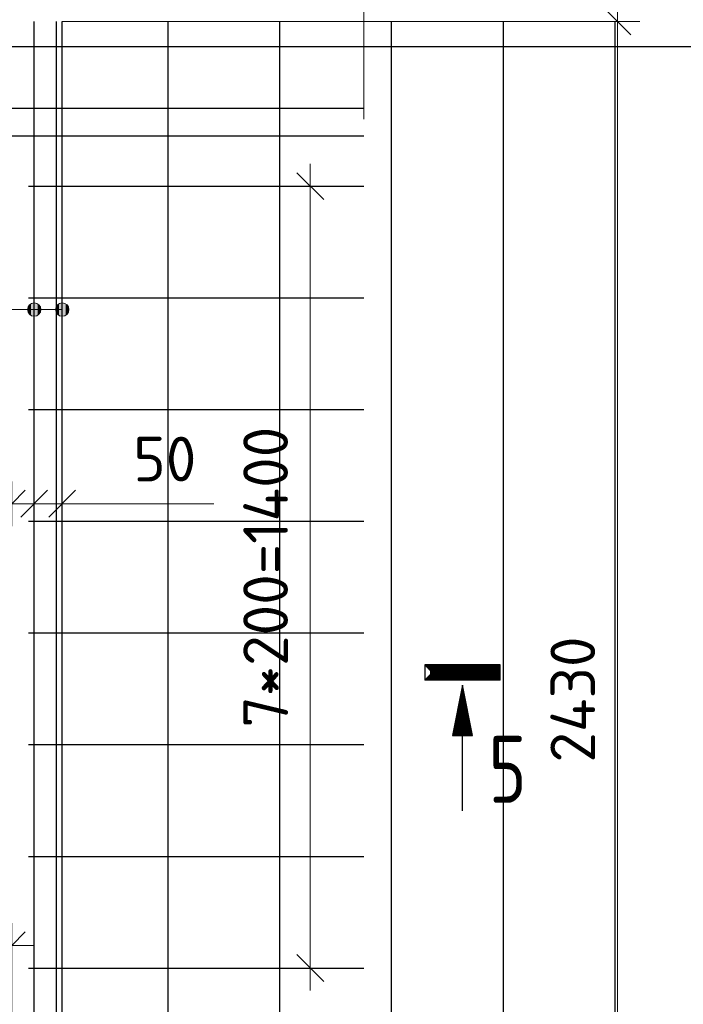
# Model space of a CAD drawing. Header units: millimetres. Extents: x -49773 to 2322955, y -3321 to 58485.
# Tile 561 of 580: x 2205396 to 2208366, y 41600 to 46008. Entities that reach past the tile are written whole.
import ezdxf

# ---------------------------------------------------------------- set-up
doc = ezdxf.new("R2010")
doc.units = ezdxf.units.MM
doc.header["$PDMODE"] = 65
for name, color, linetype, lineweight in [('Standard', 7, 'Continuous', 25), ('Арм.стержн. вертикальными 1', 22, 'Continuous', 35), ('Арм.стержн. Доп. арматура', 180, 'Continuous', 35), ('СПДС_РАЗМЕРЫ', 152, 'Continuous', 25), ('Стена_ общее', 7, 'Continuous', 35)]:
    doc.layers.add(name, color=color, linetype=linetype, lineweight=lineweight)
doc.styles.add('ISOCPEUR', font='txt')
doc.dimstyles.new('__________2', dxfattribs={"dimtxt": 250, "dimasz": 200, "dimexe": 0, "dimexo": 0, "dimgap": 100, "dimtad": 1, "dimdec": 0, "dimrnd": 1, "dimzin": 12, "dimdsep": 46, "dimtxsty": 'ISOCPEUR', "dimblk": 'ALL_ML_STRICH', "dimblk1": 'ALL_ML_STRICH', "dimblk2": 'ALL_ML_STRICH', "dimsah": 1, "dimcen": 0, "dimclrd": 7, "dimclre": 7, "dimclrt": 7, "dimadec": 0, "dimazin": 0, "dimtfac": 1, "dimtdec": 0, "dimtmove": 1, "dimatfit": 3, "dimfxl": 0, "dimtzin": 0, "dimlwd": 0, "dimlwe": 13, "dimarcsym": 0})

# ---------------------------------------------------------------- blocks, each defined once
blk = doc.blocks.new('ALL_ML_STRICH')
at = {"color": 0, "linetype": 'ByBlock', "lineweight": -2}
for p, q in [((0, -0.5), (0, 0.5)), ((-0.3, -0.3), (0.3, 0.3)), ((-1, 0), (0.5, 0))]:
    blk.add_line(p, q, dxfattribs=at)
blk = doc.blocks.new('*D1067')
at = {"layer": 'Defpoints', "color": 0}
for p in [(2205360.5, 41864.2), (2203110.5, 41637.7), (2205360.5, 41637.7)]:
    blk.add_point(p, dxfattribs=at)
at = {"layer": 'СПДС_РАЗМЕРЫ', "color": 7, "lineweight": 13}
for p, q in [((2203110.5, 41637.7), (2203110.5, 41864.2)), ((2205360.5, 41637.7), (2205360.5, 41864.2))]:
    blk.add_line(p, q, dxfattribs=at)
at = {"layer": 'СПДС_РАЗМЕРЫ', "color": 7, "lineweight": 0}
blk.add_line((2203310.5, 41864.2), (2205160.5, 41864.2), dxfattribs=at)
at = {"layer": 'СПДС_РАЗМЕРЫ', "color": 7, "lineweight": 0, "xscale": 200, "yscale": 200, "zscale": 200, "rotation": 180}
blk.add_blockref('ALL_ML_STRICH', (2203110.5, 41864.2), dxfattribs=at)
at = {"layer": 'СПДС_РАЗМЕРЫ', "color": 7, "lineweight": 0, "xscale": 200, "yscale": 200, "zscale": 200}
blk.add_blockref('ALL_ML_STRICH', (2205360.5, 41864.2), dxfattribs=at)
at = {"layer": 'СПДС_РАЗМЕРЫ', "color": 7, "insert": (2204235.5, 42064.2), "char_height": 200, "attachment_point": 5, "style": 'ISOCPEUR'}
blk.add_mtext('900', dxfattribs=at)
blk = doc.blocks.new('*D1073')
at = {"layer": 'Defpoints', "color": 0}
for p in [(2205360.5, 41637.7), (2205573.9, 41562.7), (2205573.9, 41265.2)]:
    blk.add_point(p, dxfattribs=at)
at = {"layer": 'СПДС_РАЗМЕРЫ', "color": 7, "lineweight": 13}
for p, q in [((2205360.5, 41637.7), (2205360.5, 41265.2)), ((2205573.9, 41562.7), (2205573.9, 41265.2))]:
    blk.add_line(p, q, dxfattribs=at)
at = {"layer": 'СПДС_РАЗМЕРЫ', "color": 7, "lineweight": 0}
for p, q in [((2205160.5, 41265.2), (2204960.5, 41265.2)), ((2205360.5, 41265.2), (2205573.9, 41265.2)), ((2205773.9, 41265.2), (2205973.9, 41265.2))]:
    blk.add_line(p, q, dxfattribs=at)
at = {"layer": 'СПДС_РАЗМЕРЫ', "color": 7, "lineweight": 0, "xscale": 200, "yscale": 200, "zscale": 200}
blk.add_blockref('ALL_ML_STRICH', (2205360.5, 41265.2), dxfattribs=at)
at = {"layer": 'СПДС_РАЗМЕРЫ', "color": 7, "lineweight": 0, "xscale": 200, "yscale": 200, "zscale": 200, "rotation": 180}
blk.add_blockref('ALL_ML_STRICH', (2205573.9, 41265.2), dxfattribs=at)
at = {"layer": 'СПДС_РАЗМЕРЫ', "color": 7, "insert": (2205773.9, 41465.2), "char_height": 200, "attachment_point": 5, "style": 'ISOCPEUR'}
blk.add_mtext('85', dxfattribs=at)
blk = doc.blocks.new('*D1075')
at = {"layer": 'Defpoints', "color": 0}
for p in [(2206696.3, 45262.7), (2206935.5, 45262.7), (2206935.5, 41762.7)]:
    blk.add_point(p, dxfattribs=at)
at = {"layer": 'СПДС_РАЗМЕРЫ', "color": 7, "lineweight": 13}
for p, q in [((2206935.5, 45262.7), (2206696.3, 45262.7)), ((2206935.5, 41762.7), (2206696.3, 41762.7))]:
    blk.add_line(p, q, dxfattribs=at)
at = {"layer": 'СПДС_РАЗМЕРЫ', "color": 7, "lineweight": 0}
blk.add_line((2206696.3, 41962.7), (2206696.3, 45062.7), dxfattribs=at)
at = {"layer": 'СПДС_РАЗМЕРЫ', "color": 7, "lineweight": 0, "xscale": 200, "yscale": 200, "zscale": 200}
for p, rotation in [((2206696.3, 45262.7), 90), ((2206696.3, 41762.7), 270)]:
    blk.add_blockref('ALL_ML_STRICH', p, dxfattribs=dict(at, rotation=rotation))
at = {"layer": 'СПДС_РАЗМЕРЫ', "color": 7, "insert": (2206496.3, 43512.7), "char_height": 200, "attachment_point": 5, "rotation": 90, "style": 'ISOCPEUR'}
blk.add_mtext('7*200=1400', dxfattribs=at)
blk = doc.blocks.new('*D1078')
at = {"layer": 'Defpoints', "color": 0}
for p in [(2205460.5, 43841.5), (2205460.5, 43762.7), (2205585.5, 43762.7)]:
    blk.add_point(p, dxfattribs=at)
at = {"layer": 'СПДС_РАЗМЕРЫ', "color": 7, "lineweight": 0}
for p, q in [((2205260.5, 43841.5), (2205060.5, 43841.5)), ((2205585.5, 43841.5), (2205460.5, 43841.5)), ((2205585.5, 43841.5), (2206265, 43841.5)), ((2205785.5, 43841.5), (2205985.5, 43841.5))]:
    blk.add_line(p, q, dxfattribs=at)
at = {"layer": 'СПДС_РАЗМЕРЫ', "color": 7, "lineweight": 13}
for p, q in [((2205460.5, 43762.7), (2205460.5, 43841.5)), ((2205585.5, 43762.7), (2205585.5, 43841.5))]:
    blk.add_line(p, q, dxfattribs=at)
at = {"layer": 'СПДС_РАЗМЕРЫ', "color": 7, "lineweight": 0, "xscale": 200, "yscale": 200, "zscale": 200}
blk.add_blockref('ALL_ML_STRICH', (2205460.5, 43841.5), dxfattribs=at)
at = {"layer": 'СПДС_РАЗМЕРЫ', "color": 7, "lineweight": 0, "xscale": 200, "yscale": 200, "zscale": 200, "rotation": 180}
blk.add_blockref('ALL_ML_STRICH', (2205585.5, 43841.5), dxfattribs=at)
at = {"layer": 'СПДС_РАЗМЕРЫ', "color": 7, "insert": (2206045, 44041.5), "char_height": 200, "attachment_point": 5, "style": 'ISOCPEUR'}
blk.add_mtext('50', dxfattribs=at)
blk = doc.blocks.new('*D1079')
at = {"layer": 'Defpoints', "color": 0}
for p in [(2205460.5, 43841.5), (2205360.5, 43762.7), (2205460.5, 43762.7)]:
    blk.add_point(p, dxfattribs=at)
at = {"layer": 'СПДС_РАЗМЕРЫ', "color": 7, "lineweight": 0}
for p, q in [((2205360.5, 43841.5), (2204646.1, 43841.5)), ((2205160.5, 43841.5), (2204960.5, 43841.5)), ((2205360.5, 43841.5), (2205460.5, 43841.5)), ((2205660.5, 43841.5), (2205860.5, 43841.5))]:
    blk.add_line(p, q, dxfattribs=at)
at = {"layer": 'СПДС_РАЗМЕРЫ', "color": 7, "lineweight": 13}
for p, q in [((2205360.5, 43762.7), (2205360.5, 43841.5)), ((2205460.5, 43762.7), (2205460.5, 43841.5))]:
    blk.add_line(p, q, dxfattribs=at)
at = {"layer": 'СПДС_РАЗМЕРЫ', "color": 7, "lineweight": 0, "xscale": 200, "yscale": 200, "zscale": 200}
blk.add_blockref('ALL_ML_STRICH', (2205360.5, 43841.5), dxfattribs=at)
at = {"layer": 'СПДС_РАЗМЕРЫ', "color": 7, "lineweight": 0, "xscale": 200, "yscale": 200, "zscale": 200, "rotation": 180}
blk.add_blockref('ALL_ML_STRICH', (2205460.5, 43841.5), dxfattribs=at)
at = {"layer": 'СПДС_РАЗМЕРЫ', "color": 7, "insert": (2204876.1, 44041.5), "char_height": 200, "attachment_point": 5, "style": 'ISOCPEUR'}
blk.add_mtext('40', dxfattribs=at)
blk = doc.blocks.new('*D1080')
at = {"layer": 'Defpoints', "color": 0}
for p in [(2206935.5, 46173.4), (2202560.5, 45562.7), (2206935.5, 45562.7)]:
    blk.add_point(p, dxfattribs=at)
at = {"layer": 'СПДС_РАЗМЕРЫ', "color": 7, "lineweight": 13}
for p, q in [((2202560.5, 45562.7), (2202560.5, 46173.4)), ((2206935.5, 45562.7), (2206935.5, 46173.4))]:
    blk.add_line(p, q, dxfattribs=at)
at = {"layer": 'СПДС_РАЗМЕРЫ', "color": 7, "lineweight": 0}
blk.add_line((2202760.5, 46173.4), (2206735.5, 46173.4), dxfattribs=at)
at = {"layer": 'СПДС_РАЗМЕРЫ', "color": 7, "lineweight": 0, "xscale": 200, "yscale": 200, "zscale": 200, "rotation": 180}
blk.add_blockref('ALL_ML_STRICH', (2202560.5, 46173.4), dxfattribs=at)
at = {"layer": 'СПДС_РАЗМЕРЫ', "color": 7, "lineweight": 0, "xscale": 200, "yscale": 200, "zscale": 200}
blk.add_blockref('ALL_ML_STRICH', (2206935.5, 46173.4), dxfattribs=at)
at = {"layer": 'СПДС_РАЗМЕРЫ', "color": 7, "insert": (2204748, 46373.4), "char_height": 200, "attachment_point": 5, "style": 'ISOCPEUR'}
blk.add_mtext('1750', dxfattribs=at)
blk = doc.blocks.new('*D1081')
at = {"layer": 'Defpoints', "color": 0}
for p in [(2205585.5, 46000.2), (2208071.3, 46000.2), (2205585.5, 39929.4)]:
    blk.add_point(p, dxfattribs=at)
at = {"layer": 'СПДС_РАЗМЕРЫ', "color": 7, "lineweight": 13}
for p, q in [((2205585.5, 46000.2), (2208071.3, 46000.2)), ((2205585.5, 39929.4), (2208071.3, 39929.4))]:
    blk.add_line(p, q, dxfattribs=at)
at = {"layer": 'СПДС_РАЗМЕРЫ', "color": 7, "lineweight": 0}
blk.add_line((2208071.3, 40129.4), (2208071.3, 45800.2), dxfattribs=at)
at = {"layer": 'СПДС_РАЗМЕРЫ', "color": 7, "lineweight": 0, "xscale": 200, "yscale": 200, "zscale": 200}
for p, rotation in [((2208071.3, 46000.2), 90), ((2208071.3, 39929.4), 270)]:
    blk.add_blockref('ALL_ML_STRICH', p, dxfattribs=dict(at, rotation=rotation))
at = {"layer": 'СПДС_РАЗМЕРЫ', "color": 7, "insert": (2207871.3, 42964.8), "char_height": 200, "attachment_point": 5, "rotation": 90, "style": 'ISOCPEUR'}
blk.add_mtext('2430', dxfattribs=at)

msp = doc.modelspace()

# ---------------------------------------------------------------- hatches: boundary and pattern name
at = {"layer": 'Арм.стержн. Доп. арматура', "linetype": 'Continuous', "lineweight": 13, "transparency": 33554687}
for points in [[(2205434.7, 44695.7), (2205434.7, 44725.7), (2205430.5, 44710.7)], [(2205434.7, 44695.7), (2205434.7, 44725.7), (2205430.5, 44710.7)], [(2205434.7, 44725.7), (2205445.5, 44684.9), (2205445.5, 44736.5)], [(2205434.7, 44725.7), (2205445.5, 44684.9), (2205445.5, 44736.5)], [(2205434.7, 44725.7), (2205434.7, 44695.7), (2205445.5, 44684.9)], [(2205434.7, 44725.7), (2205434.7, 44695.7), (2205445.5, 44684.9)], [(2205445.5, 44736.5), (2205460.5, 44680.7), (2205460.5, 44740.7)], [(2205445.5, 44736.5), (2205460.5, 44680.7), (2205460.5, 44740.7)], [(2205445.5, 44736.5), (2205445.5, 44684.9), (2205460.5, 44680.7)], [(2205445.5, 44736.5), (2205445.5, 44684.9), (2205460.5, 44680.7)], [(2205460.5, 44740.7), (2205460.5, 44680.7), (2205475.5, 44684.9)], [(2205460.5, 44740.7), (2205475.5, 44684.9), (2205475.5, 44736.5)], [(2205460.5, 44740.7), (2205460.5, 44680.7), (2205475.5, 44684.9)], [(2205460.5, 44740.7), (2205475.5, 44684.9), (2205475.5, 44736.5)], [(2205475.5, 44736.5), (2205475.5, 44684.9), (2205486.3, 44695.7)], [(2205475.5, 44736.5), (2205486.3, 44695.7), (2205486.3, 44725.7)], [(2205475.5, 44736.5), (2205475.5, 44684.9), (2205486.3, 44695.7)], [(2205475.5, 44736.5), (2205486.3, 44695.7), (2205486.3, 44725.7)], [(2205486.3, 44725.7), (2205486.3, 44695.7), (2205490.5, 44710.7)], [(2205486.3, 44725.7), (2205486.3, 44695.7), (2205490.5, 44710.7)], [(2205560.3, 44695.7), (2205560.3, 44725.7), (2205556.1, 44710.7)], [(2205560.3, 44695.7), (2205560.3, 44725.7), (2205556.1, 44710.7)], [(2205560.3, 44725.7), (2205571.1, 44684.9), (2205571.1, 44736.5)], [(2205560.3, 44725.7), (2205571.1, 44684.9), (2205571.1, 44736.5)], [(2205560.3, 44725.7), (2205560.3, 44695.7), (2205571.1, 44684.9)], [(2205560.3, 44725.7), (2205560.3, 44695.7), (2205571.1, 44684.9)], [(2205571.1, 44736.5), (2205586.1, 44680.7), (2205586.1, 44740.7)], [(2205571.1, 44736.5), (2205586.1, 44680.7), (2205586.1, 44740.7)], [(2205571.1, 44736.5), (2205571.1, 44684.9), (2205586.1, 44680.7)], [(2205571.1, 44736.5), (2205571.1, 44684.9), (2205586.1, 44680.7)], [(2205586.1, 44740.7), (2205586.1, 44680.7), (2205601.1, 44684.9)], [(2205586.1, 44740.7), (2205601.1, 44684.9), (2205601.1, 44736.5)], [(2205586.1, 44740.7), (2205586.1, 44680.7), (2205601.1, 44684.9)], [(2205586.1, 44740.7), (2205601.1, 44684.9), (2205601.1, 44736.5)], [(2205601.1, 44736.5), (2205601.1, 44684.9), (2205611.9, 44695.7)], [(2205601.1, 44736.5), (2205611.9, 44695.7), (2205611.9, 44725.7)], [(2205601.1, 44736.5), (2205601.1, 44684.9), (2205611.9, 44695.7)], [(2205601.1, 44736.5), (2205611.9, 44695.7), (2205611.9, 44725.7)], [(2205611.9, 44725.7), (2205611.9, 44695.7), (2205616.1, 44710.7)], [(2205611.9, 44725.7), (2205611.9, 44695.7), (2205616.1, 44710.7)]]:
    msp.add_hatch(color=7, dxfattribs=at).paths.add_polyline_path(points)

# ---------------------------------------------------------------- linework, layer by layer
at = {"layer": 'Standard', "color": 7, "linetype": 'Continuous', "lineweight": -3, "transparency": 33554687}
for p, q in [((2207211, 43117.1), (2207544, 43117.1)), ((2207213.2, 43114.9), (2207541.7, 43114.9)), ((2207215.5, 43112.6), (2207539.5, 43112.6)), ((2207539.5, 43112.6), (2207539.5, 43058.6)), ((2207541.7, 43114.9), (2207541.7, 43056.4)), ((2207544, 43117.1), (2207544, 43054.1)), ((2207217.7, 43110.4), (2207537.2, 43110.4)), ((2207220, 43108.1), (2207535, 43108.1)), ((2207222.2, 43105.9), (2207532.8, 43105.9)), ((2207224.5, 43103.6), (2207530.5, 43103.6)), ((2207530.5, 43067.6), (2207224.5, 43067.6)), ((2207226.7, 43101.4), (2207528.2, 43101.4)), ((2207528.2, 43069.9), (2207226.7, 43069.9)), ((2207229, 43099.1), (2207526, 43099.1)), ((2207526, 43072.1), (2207229, 43072.1)), ((2207231.2, 43096.9), (2207523.7, 43096.9)), ((2207523.7, 43074.4), (2207231.2, 43074.4)), ((2207233.5, 43094.6), (2207521.5, 43094.6)), ((2207521.5, 43076.6), (2207233.5, 43076.6)), ((2207235.7, 43078.9), (2207235.7, 43092.4)), ((2207235.7, 43092.4), (2207519.2, 43092.4)), ((2207519.2, 43078.9), (2207235.7, 43078.9)), ((2207238, 43081.1), (2207238, 43090.1)), ((2207238, 43090.1), (2207517, 43090.1)), ((2207517, 43081.1), (2207238, 43081.1)), ((2207240.2, 43083.4), (2207240.2, 43087.9)), ((2207240.2, 43087.9), (2207514.8, 43087.9)), ((2207514.8, 43083.4), (2207240.2, 43083.4)), ((2207512.5, 43085.6), (2207242.5, 43085.6)), ((2207242.5, 43085.6), (2207512.5, 43085.6)), ((2207510.2, 43087.9), (2207244.7, 43087.9)), ((2207244.7, 43083.4), (2207510.2, 43083.4)), ((2207508, 43090.1), (2207247, 43090.1)), ((2207247, 43081.1), (2207508, 43081.1)), ((2207505.7, 43092.4), (2207249.2, 43092.4)), ((2207249.2, 43078.9), (2207505.7, 43078.9)), ((2207503.5, 43094.6), (2207251.5, 43094.6)), ((2207251.5, 43076.6), (2207503.5, 43076.6)), ((2207501.2, 43096.9), (2207253.7, 43096.9)), ((2207253.7, 43074.4), (2207501.2, 43074.4)), ((2207512.5, 43085.6), (2207512.5, 43085.6)), ((2207514.8, 43087.9), (2207514.8, 43083.4)), ((2207517, 43090.1), (2207517, 43081.1)), ((2207519.2, 43092.4), (2207519.2, 43078.9)), ((2207521.5, 43094.6), (2207521.5, 43076.6)), ((2207523.7, 43096.9), (2207523.7, 43074.4)), ((2207526, 43099.1), (2207526, 43072.1)), ((2207528.2, 43101.4), (2207528.2, 43069.9)), ((2207530.5, 43103.6), (2207530.5, 43067.6)), ((2207532.8, 43105.9), (2207532.8, 43065.4)), ((2207535, 43108.1), (2207535, 43063.1)), ((2207537.2, 43110.4), (2207537.2, 43060.9)), ((2207546.2, 43051.9), (2207208.7, 43051.9)), ((2207544, 43054.1), (2207211, 43054.1)), ((2207541.7, 43056.4), (2207213.2, 43056.4)), ((2207539.5, 43058.6), (2207215.5, 43058.6)), ((2207537.2, 43060.9), (2207217.7, 43060.9)), ((2207535, 43063.1), (2207220, 43063.1)), ((2207532.8, 43065.4), (2207222.2, 43065.4)), ((2207335.2, 42806.6), (2207377.5, 43017.9)), ((2207337.9, 42808.9), (2207377.5, 43006.4)), ((2207340.8, 42811.1), (2207377.5, 42995)), ((2207343.5, 42813.4), (2207377.5, 42983.5)), ((2207377.5, 43017.9), (2207419.8, 42806.6)), ((2207377.5, 43006.4), (2207417.1, 42808.9)), ((2207377.5, 42995), (2207414.2, 42811.1)), ((2207377.5, 42983.5), (2207411.5, 42813.4)), ((2207346.2, 42815.6), (2207377.5, 42972)), ((2207348.9, 42817.9), (2207377.5, 42960.5)), ((2207351.6, 42820.1), (2207377.5, 42949.1)), ((2207354.5, 42822.4), (2207377.5, 42937.6)), ((2207377.5, 42972), (2207408.8, 42815.6)), ((2207377.5, 42960.5), (2207406.1, 42817.9)), ((2207377.5, 42949.1), (2207403.4, 42820.1)), ((2207377.5, 42937.6), (2207400.5, 42822.4)), ((2207357.2, 42824.6), (2207377.5, 42926.1)), ((2207359.9, 42826.9), (2207377.5, 42914.6)), ((2207362.6, 42829.1), (2207377.5, 42903.2)), ((2207365.3, 42831.4), (2207377.5, 42891.7)), ((2207377.5, 42926.1), (2207397.7, 42824.6)), ((2207377.5, 42914.6), (2207395, 42826.9)), ((2207377.5, 42903.2), (2207392.4, 42829.1)), ((2207377.5, 42891.7), (2207389.6, 42831.4)), ((2207368.3, 42833.6), (2207377.5, 42880.2)), ((2207371, 42835.9), (2207377.5, 42868.7)), ((2207373.7, 42838.1), (2207377.5, 42857.3)), ((2207377.5, 42880.2), (2207386.7, 42833.6)), ((2207377.5, 42868.7), (2207384, 42835.9)), ((2207377.5, 42857.3), (2207381.3, 42838.1)), ((2207419.8, 42806.6), (2207335.2, 42806.6)), ((2207417.1, 42808.9), (2207337.9, 42808.9)), ((2207414.2, 42811.1), (2207340.8, 42811.1)), ((2207411.5, 42813.4), (2207343.5, 42813.4)), ((2207408.8, 42815.6), (2207346.2, 42815.6)), ((2207406.1, 42817.9), (2207348.9, 42817.9)), ((2207403.4, 42820.1), (2207351.6, 42820.1)), ((2207400.5, 42822.4), (2207354.5, 42822.4)), ((2207397.7, 42824.6), (2207357.2, 42824.6)), ((2207395, 42826.9), (2207359.9, 42826.9)), ((2207392.4, 42829.1), (2207362.6, 42829.1)), ((2207389.6, 42831.4), (2207365.3, 42831.4)), ((2207386.7, 42833.6), (2207368.3, 42833.6)), ((2207384, 42835.9), (2207371, 42835.9)), ((2207381.3, 42838.1), (2207373.7, 42838.1)), ((2207376.4, 42840.4), (2207377.5, 42845.8)), ((2207378.6, 42840.4), (2207376.4, 42840.4)), ((2207377.5, 42845.8), (2207378.6, 42840.4)), ((2207377.5, 42466.9), (2207377.5, 42804.4))]:
    msp.add_line(p, q, dxfattribs=at)
for points in [[(2207546.2, 43051.9), (2207546.2, 43119.4), (2207208.7, 43119.4), (2207208.7, 43051.9)], [(2207377.5, 42804.4), (2207422.5, 42804.4), (2207377.5, 43029.4), (2207332.5, 42804.4), (2207377.5, 42804.4)]]:
    msp.add_lwpolyline(points, dxfattribs=at)
at = {"layer": 'Арм.стержн. вертикальными 1', "color": 4, "linetype": 'Continuous', "lineweight": 25, "transparency": 33554687}
for p, q in [((2205560.5, 39637.7), (2205560.5, 46000.2)), ((2206060.5, 39637.7), (2206060.5, 46000.2)), ((2206560.5, 39637.7), (2206560.5, 46000.2)), ((2207060.5, 39637.7), (2207060.5, 46000.2)), ((2207560.5, 39637.7), (2207560.5, 46000.2)), ((2208060.5, 39637.7), (2208060.5, 46000.2)), ((2205435.5, 45262.7), (2206935.5, 45262.7)), ((2205435.5, 44762.7), (2206935.5, 44762.7)), ((2205435.5, 44262.7), (2206935.5, 44262.7)), ((2205435.5, 43762.7), (2206935.5, 43762.7)), ((2205435.5, 43262.7), (2206935.5, 43262.7)), ((2205435.5, 42762.7), (2206935.5, 42762.7)), ((2205435.5, 42262.7), (2206935.5, 42262.7)), ((2205435.5, 41762.7), (2206935.5, 41762.7))]:
    msp.add_line(p, q, dxfattribs=at)
at = {"layer": 'Арм.стержн. Доп. арматура', "color": 211, "linetype": 'Continuous', "lineweight": 25, "true_color": 0xff54ff, "transparency": 33554687}
for p, q in [((2205460.5, 39929.4), (2205460.5, 46000.2)), ((2205585.5, 39929.4), (2205585.5, 46000.2)), ((2202560.5, 45612.7), (2206935.5, 45612.7)), ((2202560.5, 45487.7), (2206935.5, 45487.7))]:
    msp.add_line(p, q, dxfattribs=at)
at = {"layer": 'Арм.стержн. Доп. арматура', "color": 7, "linetype": 'Continuous', "lineweight": 13, "transparency": 33554687}
for p, q in [((2203464.3, 44710.7), (2205585.5, 44710.7)), ((2203464.3, 44710.7), (2205585.5, 44710.7)), ((2203464.3, 44710.7), (2205585.5, 44710.7)), ((2203464.3, 44710.7), (2205585.5, 44710.7)), ((2205430.5, 44710.7), (2205430.5, 44710.7)), ((2205430.5, 44710.7), (2205430.5, 44710.7)), ((2205460.5, 44740.7), (2205460.5, 44740.7)), ((2205460.5, 44740.7), (2205460.5, 44740.7)), ((2205490.5, 44710.7), (2205490.5, 44710.7)), ((2205490.5, 44710.7), (2205490.5, 44710.7)), ((2205556.1, 44710.7), (2205556.1, 44710.7)), ((2205556.1, 44710.7), (2205556.1, 44710.7)), ((2205586.1, 44740.7), (2205586.1, 44740.7)), ((2205586.1, 44740.7), (2205586.1, 44740.7)), ((2205616.1, 44710.7), (2205616.1, 44710.7)), ((2205616.1, 44710.7), (2205616.1, 44710.7)), ((2205460.5, 44680.7), (2205460.5, 44680.7)), ((2205460.5, 44680.7), (2205460.5, 44680.7)), ((2205586.1, 44680.7), (2205586.1, 44680.7)), ((2205586.1, 44680.7), (2205586.1, 44680.7))]:
    msp.add_line(p, q, dxfattribs=at)
for centre in [(2205460.5, 44710.7), (2205460.5, 44710.7), (2205586.1, 44710.7), (2205586.1, 44710.7)]:
    msp.add_circle(centre, 30, dxfattribs=at)
at = {"layer": 'Стена_ общее', "color": 7, "linetype": 'Continuous', "lineweight": 25, "transparency": 33554687}
msp.add_line((2202485.5, 45887.7), (2216935.5, 45887.7), dxfattribs=at)

# ---------------------------------------------------------------- texts
at = {"layer": 'Standard', "color": 7, "linetype": 'Continuous', "lineweight": 25, "transparency": 33554687, "insert": (2207494.2, 42502.5), "char_height": 300, "width": 326.407, "attachment_point": 7, "style": 'ISOCPEUR'}
msp.add_mtext('{\\W0.7800;5}', dxfattribs=at)

# ---------------------------------------------------------------- dimensions: what is measured, and where the dimension line sits
at = {"layer": 'СПДС_РАЗМЕРЫ'}
for base, p1, p2, picture, middle in [((2206935.5, 46173.4), (2202560.5, 45562.7), (2206935.5, 45562.7), '*D1080', (2204748, 46373.4)), ((2205360.5, 41864.2), (2203110.5, 41637.7), (2205360.5, 41637.7), '*D1067', (2204235.5, 42064.2))]:
    dim = msp.add_linear_dim(base=base, p1=p1, p2=p2, dimstyle='__________2', override={"dimtxt": 200, "dimlfac": 0.4}, dxfattribs=at)
    dim.commit()
    dim.dimension.update_dxf_attribs({"geometry": picture, "text_midpoint": middle})
for base, p1, p2, text, picture, middle in [((2208071.3, 46000.2), (2205585.5, 39929.4), (2205585.5, 46000.2), '2430', '*D1081', (2207871.3, 42964.8)), ((2206696.3, 45262.7), (2206935.5, 41762.7), (2206935.5, 45262.7), '7*200=1400', '*D1075', (2206496.3, 43512.7))]:
    dim = msp.add_linear_dim(base=base, p1=p1, p2=p2, angle=90, text=text, dimstyle='__________2', override={"dimtxt": 200, "dimlfac": 0.4}, dxfattribs=at)
    dim.commit()
    dim.dimension.update_dxf_attribs({"geometry": picture, "text_midpoint": middle})
for p1, angle, picture, middle in [((2205360.5, 43762.7), 0, '*D1079', (2204876.1, 43839)), ((2205585.5, 43762.7), 180, '*D1078', (2206045, 43839))]:
    dim = msp.add_linear_dim(base=(2205460.5, 43841.5), p1=p1, p2=(2205460.5, 43762.7), angle=angle, dimstyle='__________2', override={"dimtxt": 200, "dimlfac": 0.4}, dxfattribs=at)
    dim.commit()
    dim.dimension.update_dxf_attribs({"geometry": picture, "text_midpoint": middle, "dimtype": 160})
dim = msp.add_linear_dim(base=(2205573.9, 41265.2), p1=(2205360.5, 41637.7), p2=(2205573.9, 41562.7), dimstyle='__________2', override={"dimtxt": 200, "dimlfac": 0.4}, dxfattribs=at)
dim.commit()
dim.dimension.update_dxf_attribs({"geometry": '*D1073', "text_midpoint": (2205773.9, 41265.2), "dimtype": 160})

doc.saveas('drawing.dxf')
